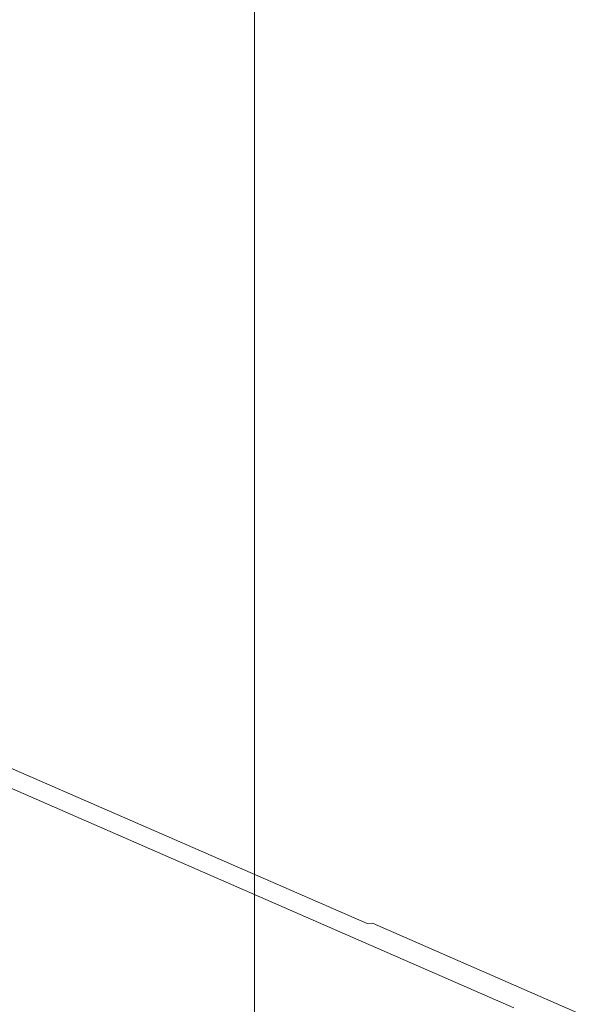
# Model space of a CAD drawing. Header units: millimetres. Extents: x -2180 to 91692, y -6418 to 21859.
# Tile 481 of 482: x 80141 to 82022, y 8389 to 11647. Entities that reach past the tile are written whole.
import ezdxf

# ---------------------------------------------------------------- set-up
doc = ezdxf.new("R2010")
doc.units = ezdxf.units.MM
for name, color, linetype, lineweight in [('Roofs-2', 7, 'Continuous', 9), ('Section Boxes', 7, 'Continuous', 9), ('Walls', 7, 'Continuous', 9)]:
    doc.layers.add(name, color=color, linetype=linetype, lineweight=lineweight)

msp = doc.modelspace()

# ---------------------------------------------------------------- linework, layer by layer
at = {"layer": 'Roofs-2'}
msp.add_line((81775.4, 8378.2), (80099, 9110.4), dxfattribs=at)
at = {"layer": 'Section Boxes'}
msp.add_line((80917.7, 21444.1), (80917.7, 848.3), dxfattribs=at)
at = {"layer": 'Walls'}
for p, q in [((80075.8, 9186.7), (81290.1, 8656.3)), ((81290.1, 8656.3), (81308.3, 8657.9)), ((81308.3, 8657.9), (82022.2, 8346.1))]:
    msp.add_line(p, q, dxfattribs=at)

doc.saveas('drawing.dxf')
